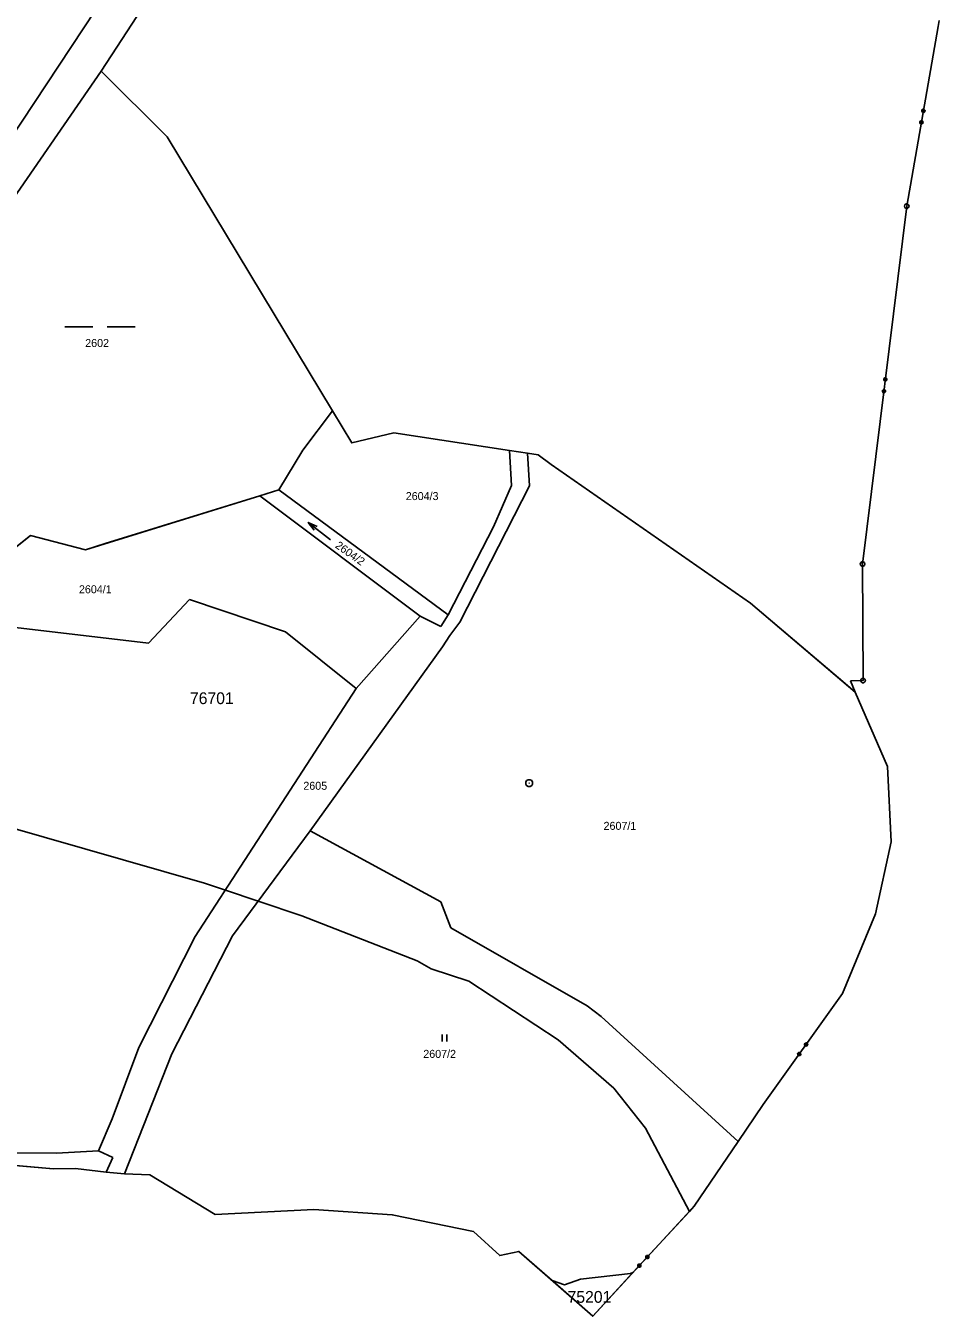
# Model space of a CAD drawing. Extents: x -760611 to -758411, y -1176479 to -1174807.
# Drawn here: x -759671.2 to -759477.1, y -1176387.6 to -1176113.5 of the extents above; entities that cross this region are included whole.
import ezdxf

# ---------------------------------------------------------------- set-up
doc = ezdxf.new("R2010")
doc.units = 0
for name, color, linetype in [('1', 7, 'Continuous'), ('11', 7, 'Continuous'), ('2', 7, 'Continuous'), ('3', 7, 'Continuous'), ('6', 7, 'Continuous'), ('8', 7, 'Continuous')]:
    doc.layers.add(name, color=color, linetype=linetype)

msp = doc.modelspace()

# ---------------------------------------------------------------- linework, layer by layer
at = {"layer": '1'}
for p, q in [((-759645.3, -1176108.02), (-759655.18, -1176123.17)), ((-759477.37, -1176113.69), (-759484.03, -1176151.84)), ((-759477.14, -1176112.43), (-759477.37, -1176113.69)), ((-759758.92, -1176273.47), (-759655.18, -1176123.17)), ((-759655.18, -1176123.17), (-759641.17, -1176137.12)), ((-759641.17, -1176137.12), (-759606.04, -1176195.29)), ((-759484.03, -1176151.84), (-759493.41, -1176227.85)), ((-759612.34, -1176203.66), (-759606.04, -1176195.29)), ((-759601.92, -1176202.11), (-759606.04, -1176195.29)), ((-759601.92, -1176202.11), (-759593.02, -1176199.99)), ((-759593.02, -1176199.99), (-759568.4, -1176203.74)), ((-759617.4, -1176212.11), (-759612.34, -1176203.66)), ((-759568.02, -1176211.18), (-759568.4, -1176203.74)), ((-759564.59, -1176204.32), (-759568.4, -1176203.74)), ((-759564.59, -1176204.32), (-759564.17, -1176211.23)), ((-759562.35, -1176204.66), (-759564.59, -1176204.32)), ((-759562.35, -1176204.66), (-759559.54, -1176206.71)), ((-759559.54, -1176206.71), (-759517.22, -1176236.17)), ((-759658.47, -1176224.8), (-759621.45, -1176213.36)), ((-759617.4, -1176212.11), (-759621.45, -1176213.36)), ((-759621.45, -1176213.36), (-759587.38, -1176238.94)), ((-759581.43, -1176238.62), (-759617.4, -1176212.11)), ((-759564.17, -1176211.23), (-759578.97, -1176240.19)), ((-759571.81, -1176219.94), (-759568.02, -1176211.18)), ((-759581.43, -1176238.62), (-759571.81, -1176219.94)), ((-759713.13, -1176256), (-759670.2, -1176221.81)), ((-759670.2, -1176221.81), (-759658.47, -1176224.8)), ((-759493.41, -1176227.85), (-759493.32, -1176252.6)), ((-759636.37, -1176235.38), (-759645.11, -1176244.62)), ((-759615.98, -1176242.27), (-759636.37, -1176235.38)), ((-759517.22, -1176236.17), (-759495.01, -1176255.05)), ((-759587.38, -1176238.94), (-759601.01, -1176254.25)), ((-759587.38, -1176238.94), (-759583.01, -1176241.14)), ((-759583.01, -1176241.14), (-759581.43, -1176238.62)), ((-759578.97, -1176240.19), (-759581.08, -1176243.01)), ((-759645.11, -1176244.62), (-759675.78, -1176241.05)), ((-759601.01, -1176254.25), (-759615.98, -1176242.27)), ((-759581.08, -1176243.01), (-759582.64, -1176245.41)), ((-759582.64, -1176245.41), (-759610.77, -1176284.51)), ((-759601.01, -1176254.25), (-759635.17, -1176306.95)), ((-759493.32, -1176252.6), (-759495.96, -1176252.67)), ((-759495.96, -1176252.67), (-759495.01, -1176255.05)), ((-759495.01, -1176255.05), (-759488.09, -1176270.86)), ((-759488.09, -1176270.86), (-759487.33, -1176286.84)), ((-759610.77, -1176284.51), (-759627.25, -1176306.79)), ((-759610.77, -1176284.51), (-759582.98, -1176299.62)), ((-759487.33, -1176286.84), (-759490.65, -1176302.13)), ((-759582.98, -1176299.62), (-759580.9, -1176305.12)), ((-759490.65, -1176302.13), (-759497.71, -1176319.06)), ((-759580.9, -1176305.12), (-759551.9, -1176321.68)), ((-759635.17, -1176306.95), (-759647.19, -1176330.51)), ((-759627.25, -1176306.79), (-759640.18, -1176331.86)), ((-759497.71, -1176319.06), (-759514.52, -1176342.66)), ((-759551.9, -1176321.68), (-759548.95, -1176323.91)), ((-759548.95, -1176323.91), (-759519.85, -1176350.5)), ((-759647.19, -1176330.51), (-759652.84, -1176345.67)), ((-759640.18, -1176331.86), (-759650.18, -1176357.34)), ((-759514.52, -1176342.66), (-759519.85, -1176350.5)), ((-759652.84, -1176345.67), (-759655.74, -1176352.47)), ((-759741.25, -1176352.48), (-759664.68, -1176352.98)), ((-759664.68, -1176352.98), (-759655.74, -1176352.47)), ((-759655.74, -1176352.47), (-759652.72, -1176353.91)), ((-759529.18, -1176364.23), (-759519.85, -1176350.5)), ((-759665.33, -1176356.29), (-759699.3, -1176353.38)), ((-759652.72, -1176353.91), (-759654.08, -1176356.99)), ((-759660.63, -1176356.21), (-759665.33, -1176356.29)), ((-759654.08, -1176356.99), (-759660.63, -1176356.21)), ((-759650.18, -1176357.34), (-759654.08, -1176356.99)), ((-759644.84, -1176357.58), (-759650.18, -1176357.34)), ((-759630.95, -1176366), (-759644.84, -1176357.58)), ((-759609.98, -1176364.93), (-759630.95, -1176366)), ((-759593.33, -1176366.03), (-759609.98, -1176364.93)), ((-759576.08, -1176369.6), (-759593.33, -1176366.03)), ((-759529.18, -1176364.23), (-759550.74, -1176387.59)), ((-759570.48, -1176374.72), (-759576.08, -1176369.6)), ((-759566.45, -1176373.85), (-759570.48, -1176374.72)), ((-759550.74, -1176387.59), (-759566.45, -1176373.85))]:
    msp.add_line(p, q, dxfattribs=at)
for points in [[(-759480.63, -1176134.23), (-759480.85, -1176134.38), (-759481.12, -1176134.34), (-759481.27, -1176134.12), (-759481.22, -1176133.85), (-759481, -1176133.7), (-759480.74, -1176133.74), (-759480.58, -1176133.96), (-759480.63, -1176134.23), (-759480.66, -1176134.19), (-759480.62, -1176133.96), (-759480.69, -1176133.86), (-759480.76, -1176134.26), (-759480.85, -1176134.32), (-759480.75, -1176133.77), (-759480.83, -1176133.76), (-759480.93, -1176134.31), (-759481.01, -1176134.3), (-759480.91, -1176133.74), (-759480.99, -1176133.73), (-759481.09, -1176134.28), (-759481.15, -1176134.19), (-759481.08, -1176133.79), (-759481.17, -1176133.86), (-759481.22, -1176134.1)], [(-759480.2, -1176131.77), (-759480.42, -1176131.92), (-759480.69, -1176131.87), (-759480.84, -1176131.65), (-759480.8, -1176131.39), (-759480.58, -1176131.23), (-759480.31, -1176131.28), (-759480.15, -1176131.5), (-759480.2, -1176131.77), (-759480.24, -1176131.75), (-759480.2, -1176131.51), (-759480.26, -1176131.42), (-759480.33, -1176131.81), (-759480.42, -1176131.88), (-759480.33, -1176131.33), (-759480.41, -1176131.31), (-759480.5, -1176131.87), (-759480.58, -1176131.85), (-759480.49, -1176131.3), (-759480.56, -1176131.29), (-759480.66, -1176131.84), (-759480.73, -1176131.75), (-759480.66, -1176131.35), (-759480.75, -1176131.42), (-759480.79, -1176131.65)], [(-759488.27, -1176188.82), (-759488.48, -1176188.99), (-759488.75, -1176188.95), (-759488.92, -1176188.74), (-759488.88, -1176188.47), (-759488.67, -1176188.31), (-759488.4, -1176188.34), (-759488.24, -1176188.55), (-759488.27, -1176188.82), (-759488.31, -1176188.81), (-759488.28, -1176188.57), (-759488.35, -1176188.48), (-759488.4, -1176188.88), (-759488.49, -1176188.95), (-759488.42, -1176188.39), (-759488.5, -1176188.38), (-759488.57, -1176188.94), (-759488.65, -1176188.93), (-759488.58, -1176188.37), (-759488.66, -1176188.36), (-759488.73, -1176188.92), (-759488.8, -1176188.83), (-759488.75, -1176188.43), (-759488.84, -1176188.5), (-759488.87, -1176188.74)], [(-759488.58, -1176191.3), (-759488.79, -1176191.47), (-759489.06, -1176191.44), (-759489.22, -1176191.22), (-759489.19, -1176190.96), (-759488.98, -1176190.79), (-759488.71, -1176190.82), (-759488.54, -1176191.04), (-759488.58, -1176191.3), (-759488.61, -1176191.27), (-759488.58, -1176191.03), (-759488.65, -1176190.94), (-759488.7, -1176191.34), (-759488.79, -1176191.41), (-759488.72, -1176190.85), (-759488.8, -1176190.84), (-759488.87, -1176191.4), (-759488.95, -1176191.39), (-759488.88, -1176190.83), (-759488.96, -1176190.82), (-759489.03, -1176191.38), (-759489.1, -1176191.29), (-759489.05, -1176190.89), (-759489.14, -1176190.96), (-759489.17, -1176191.2)], [(-759505.23, -1176330.17), (-759505.5, -1176330.22), (-759505.72, -1176330.06), (-759505.76, -1176329.8), (-759505.61, -1176329.58), (-759505.34, -1176329.53), (-759505.12, -1176329.69), (-759505.08, -1176329.95), (-759505.23, -1176330.17), (-759505.26, -1176330.14), (-759505.12, -1176329.95), (-759505.14, -1176329.84), (-759505.37, -1176330.16), (-759505.48, -1176330.18), (-759505.16, -1176329.72), (-759505.22, -1176329.68), (-759505.55, -1176330.13), (-759505.61, -1176330.09), (-759505.29, -1176329.63), (-759505.35, -1176329.59), (-759505.68, -1176330.04), (-759505.7, -1176329.93), (-759505.47, -1176329.6), (-759505.58, -1176329.62), (-759505.72, -1176329.82)], [(-759506.68, -1176332.21), (-759506.95, -1176332.25), (-759507.17, -1176332.1), (-759507.21, -1176331.83), (-759507.06, -1176331.61), (-759506.79, -1176331.57), (-759506.57, -1176331.73), (-759506.53, -1176331.99), (-759506.68, -1176332.21), (-759506.7, -1176332.16), (-759506.56, -1176331.97), (-759506.58, -1176331.86), (-759506.81, -1176332.18), (-759506.92, -1176332.2), (-759506.6, -1176331.74), (-759506.66, -1176331.7), (-759506.99, -1176332.15), (-759507.05, -1176332.11), (-759506.73, -1176331.65), (-759506.79, -1176331.6), (-759507.12, -1176332.06), (-759507.14, -1176331.95), (-759506.9, -1176331.62), (-759507.02, -1176331.64), (-759507.16, -1176331.84)], [(-759539, -1176375.34), (-759539.27, -1176375.35), (-759539.47, -1176375.17), (-759539.48, -1176374.9), (-759539.29, -1176374.7), (-759539.03, -1176374.69), (-759538.83, -1176374.87), (-759538.82, -1176375.14), (-759539, -1176375.34), (-759539.02, -1176375.31), (-759538.86, -1176375.13), (-759538.86, -1176375.02), (-759539.13, -1176375.31), (-759539.25, -1176375.32), (-759538.87, -1176374.9), (-759538.93, -1176374.85), (-759539.31, -1176375.26), (-759539.37, -1176375.21), (-759538.99, -1176374.8), (-759539.04, -1176374.74), (-759539.42, -1176375.15), (-759539.43, -1176375.04), (-759539.16, -1176374.75), (-759539.27, -1176374.75), (-759539.43, -1176374.93)], [(-759540.69, -1176377.18), (-759540.96, -1176377.19), (-759541.16, -1176377.01), (-759541.17, -1176376.74), (-759540.99, -1176376.54), (-759540.72, -1176376.53), (-759540.52, -1176376.71), (-759540.51, -1176376.98), (-759540.69, -1176377.18), (-759540.7, -1176377.13), (-759540.54, -1176376.95), (-759540.55, -1176376.84), (-759540.82, -1176377.13), (-759540.93, -1176377.14), (-759540.55, -1176376.73), (-759540.61, -1176376.67), (-759540.99, -1176377.08), (-759541.05, -1176377.03), (-759540.67, -1176376.62), (-759540.73, -1176376.56), (-759541.11, -1176376.97), (-759541.11, -1176376.86), (-759540.84, -1176376.57), (-759540.95, -1176376.57), (-759541.12, -1176376.75)]]:
    msp.add_lwpolyline(points, dxfattribs=at)
at = {"layer": '11'}
msp.add_line((-759530.18, -1176365.32), (-759542.19, -1176378.32), dxfattribs=at)
for points in [[(-759606.04, -1176195.29), (-759612.34, -1176203.66), (-759617.4, -1176212.11), (-759621.45, -1176213.36), (-759654.29, -1176223.51), (-759658.47, -1176224.8), (-759670.2, -1176221.81), (-759713.13, -1176256), (-759717.87, -1176257.99), (-759741.37, -1176267.82), (-759749.18, -1176275.62), (-759763.01, -1176278.96), (-759764.62, -1176281.16), (-759774.73, -1176294.92)], [(-759495.01, -1176255.05), (-759497.15, -1176253.23), (-759517.22, -1176236.17), (-759559.54, -1176206.71), (-759562.35, -1176204.66), (-759564.59, -1176204.32), (-759568.4, -1176203.74), (-759593.02, -1176199.99), (-759601.92, -1176202.11), (-759606.04, -1176195.29)], [(-759495.01, -1176255.05), (-759488.09, -1176270.86), (-759487.33, -1176286.84), (-759490.65, -1176302.13), (-759497.71, -1176319.06), (-759514.52, -1176342.66), (-759519.85, -1176350.5), (-759529.18, -1176364.23), (-759530.18, -1176365.32)], [(-759675.93, -1176283.39), (-759633.23, -1176295.61), (-759628.79, -1176297.1), (-759621.82, -1176299.45), (-759612.52, -1176302.57), (-759588.02, -1176312.1), (-759585.06, -1176313.81), (-759577.03, -1176316.42), (-759558.06, -1176328.86), (-759546.27, -1176339.13), (-759539.55, -1176347.65), (-759530.18, -1176365.32)], [(-759559.37, -1176380.04), (-759566.45, -1176373.85), (-759570.48, -1176374.72), (-759576.08, -1176369.6), (-759593.33, -1176366.03), (-759609.98, -1176364.93), (-759630.95, -1176366), (-759644.84, -1176357.58), (-759650.18, -1176357.34), (-759654.08, -1176356.99), (-759660.63, -1176356.21), (-759665.33, -1176356.29), (-759692.34, -1176353.98), (-759692.79, -1176353.94), (-759699.3, -1176353.38), (-759706.96, -1176356.34), (-759716.07, -1176354.6), (-759723.58, -1176356.83), (-759767.15, -1176359.17), (-759818.22, -1176360.08), (-759840.25, -1176358.34), (-759846.78, -1176357.35), (-759857.97, -1176355.65)], [(-759559.37, -1176380.04), (-759556.73, -1176380.95), (-759553.34, -1176379.71), (-759542.74, -1176378.53), (-759542.19, -1176378.32)], [(-759542.19, -1176378.32), (-759550.74, -1176387.59), (-759559.37, -1176380.04)]]:
    msp.add_lwpolyline(points, dxfattribs=at)
at = {"layer": '3'}
for p, q in [((-759662.92, -1176177.48), (-759656.92, -1176177.48)), ((-759653.92, -1176177.48), (-759647.92, -1176177.48)), ((-759606.47, -1176222.72), (-759611.19, -1176219)), ((-759582.72, -1176327.73), (-759582.72, -1176329.23)), ((-759581.72, -1176329.23), (-759581.72, -1176327.73))]:
    msp.add_line(p, q, dxfattribs=at)
msp.add_lwpolyline([(-759609.92, -1176220.63), (-759611.19, -1176219), (-759609.31, -1176219.85)], dxfattribs=at)
at = {"layer": '6'}
msp.add_line((-759656.22, -1176109.98), (-759683.74, -1176151.52), dxfattribs=at)
at = {"layer": '8'}
for p, q in [((-759484.15, -1176151.84), (-759483.91, -1176151.84)), ((-759493.53, -1176227.85), (-759493.29, -1176227.85)), ((-759493.44, -1176252.6), (-759493.2, -1176252.6)), ((-759564.29, -1176274.36), (-759564.19, -1176274.36))]:
    msp.add_line(p, q, dxfattribs=at)
for points in [[(-759483.88, -1176151.36), (-759483.63, -1176151.54), (-759483.53, -1176151.83), (-759483.63, -1176152.12), (-759483.88, -1176152.3), (-759484.19, -1176152.3), (-759484.44, -1176152.12), (-759484.54, -1176151.83), (-759484.44, -1176151.54), (-759484.19, -1176151.36)], [(-759493.26, -1176227.37), (-759493.01, -1176227.55), (-759492.91, -1176227.84), (-759493.01, -1176228.13), (-759493.26, -1176228.31), (-759493.57, -1176228.31), (-759493.82, -1176228.13), (-759493.92, -1176227.84), (-759493.82, -1176227.55), (-759493.57, -1176227.37)], [(-759493.17, -1176252.12), (-759492.92, -1176252.3), (-759492.82, -1176252.59), (-759492.92, -1176252.88), (-759493.17, -1176253.06), (-759493.48, -1176253.06), (-759493.73, -1176252.88), (-759493.83, -1176252.59), (-759493.73, -1176252.3), (-759493.48, -1176252.12)], [(-759564.05, -1176273.64), (-759563.71, -1176273.83), (-759563.52, -1176274.17), (-759563.52, -1176274.56), (-759563.71, -1176274.9), (-759564.05, -1176275.09), (-759564.44, -1176275.09), (-759564.78, -1176274.9), (-759564.97, -1176274.56), (-759564.97, -1176274.17), (-759564.78, -1176273.83), (-759564.44, -1176273.64)]]:
    msp.add_lwpolyline(points, close=True, dxfattribs=at)

# ---------------------------------------------------------------- texts
at = {"layer": '11'}
for s, p in [('76701', (-759636.31, -1176257.59)), ('75201', (-759556.09, -1176384.74))]:
    msp.add_text(s, height=2.5, dxfattribs=at).set_placement(p)
at = {"layer": '2'}
for s, p in [('2602', (-759658.56, -1176181.75)), ('2604/3', (-759590.46, -1176214.26)), ('2604/1', (-759659.89, -1176234.05)), ('2605', (-759612.22, -1176275.79)), ('2607/1', (-759548.44, -1176284.3)), ('2607/2', (-759586.74, -1176332.73))]:
    msp.add_text(s, height=1.7, dxfattribs=at).set_placement(p)
msp.add_text('2604/2', height=1.7, rotation=324.6379, dxfattribs=at).set_placement((-759605.59, -1176224.24))

doc.saveas('drawing.dxf')
